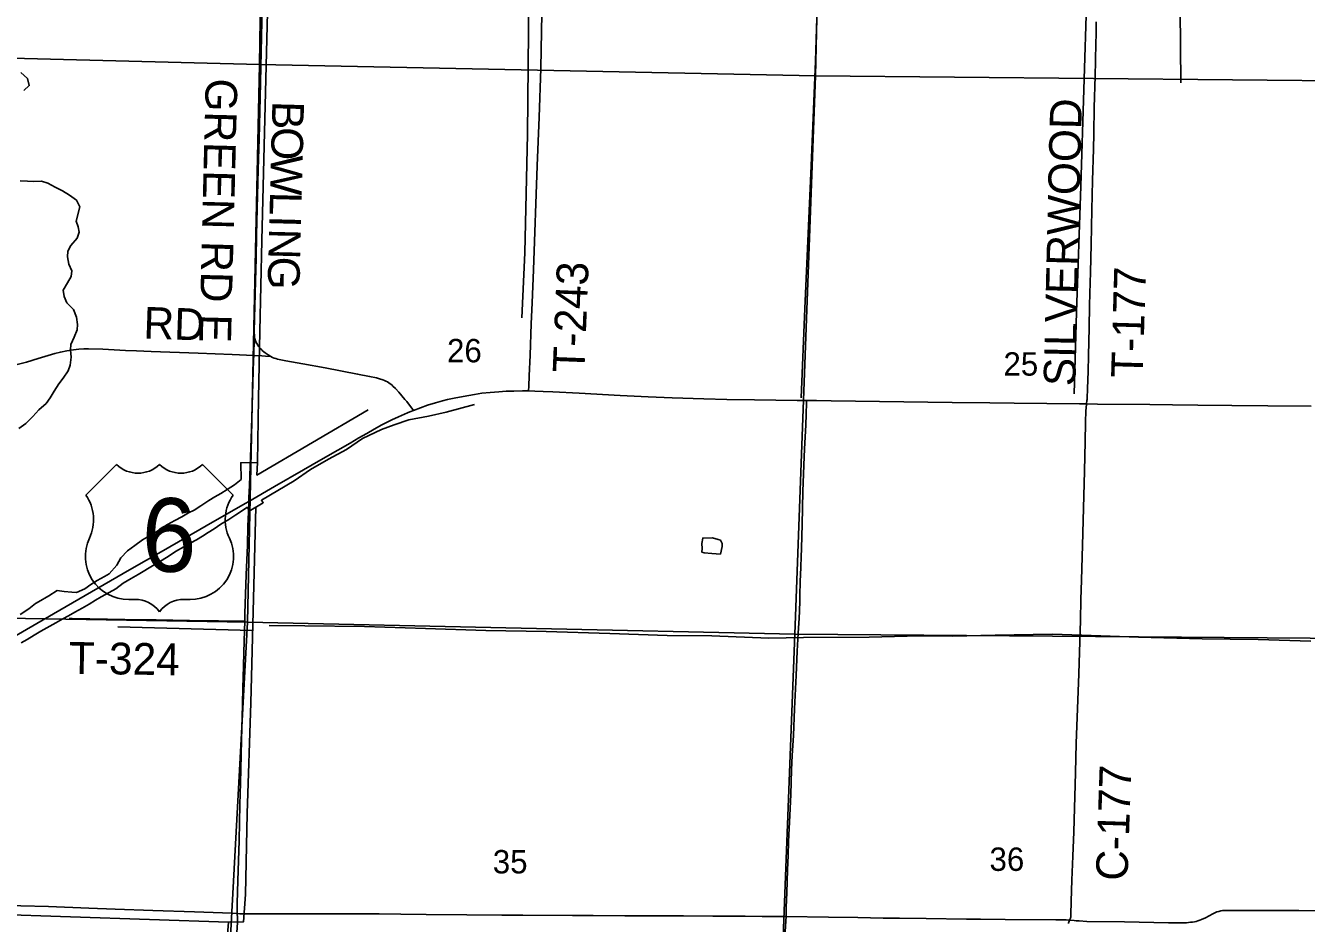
# Model space of a CAD drawing. Extents: x 1443599 to 1910620, y 1028088 to 1361369.
# Drawn here: x 1671995 to 1684107, y 1221513 to 1229998 of the extents above; entities that cross this region are included whole.
import ezdxf

# ---------------------------------------------------------------- set-up
doc = ezdxf.new("R2010")
doc.units = 0
for name, color, linetype in [('GM_X_County_Road', 7, 'Continuous'), ('GM_X_County_Road_Text', 7, 'Continuous'), ('GM_X_Minor_Lake', 7, 'Continuous'), ('GM_X_Minor_River', 7, 'Continuous'), ('GM_X_Section', 7, 'Continuous'), ('GM_X_Section_Text', 7, 'Continuous'), ('GM_X_Township_Road', 7, 'Continuous'), ('GM_X_Township_Road_Text', 7, 'Continuous'), ('GM_X_US_Location', 7, 'Continuous'), ('GM_X_US_Route', 7, 'Continuous'), ('GM_X_US_Shield', 7, 'Continuous')]:
    doc.layers.add(name, color=color, linetype=linetype)

msp = doc.modelspace()

# ---------------------------------------------------------------- linework, layer by layer
at = {"layer": 'GM_X_County_Road'}
for points in [[(1674231, 1230733), (1674232, 1230729), (1674236, 1230710), (1674239, 1230691), (1674239, 1230665), (1674237, 1230510), (1674229, 1230038), (1674214, 1229319), (1674204, 1228928), (1674195, 1228640), (1674179, 1228020), (1674174, 1227796), (1674168, 1227583), (1674162, 1227344), (1674159, 1227236), (1674157, 1227098), (1674159, 1227068), (1674161, 1227054), (1674164, 1227038), (1674167, 1227028)], [(1674167, 1227028), (1674170, 1227019), (1674176, 1227007), (1674182, 1226995), (1674191, 1226979), (1674198, 1226967), (1674207, 1226955), (1674215, 1226946), (1674223, 1226938), (1674231, 1226931), (1674240, 1226922), (1674249, 1226915), (1674259, 1226907), (1674269, 1226899), (1674279, 1226893), (1674289, 1226886), (1674315, 1226871)], [(1674315, 1226871), (1674330, 1226863), (1674346, 1226856), (1674362, 1226851), (1674378, 1226847), (1674408, 1226840), (1674457, 1226830), (1674618, 1226801), (1674828, 1226763), (1675135, 1226705), (1675248, 1226683), (1675312, 1226669), (1675343, 1226661), (1675374, 1226651), (1675389, 1226645), (1675403, 1226638), (1675417, 1226630), (1675431, 1226621), (1675444, 1226612), (1675457, 1226602), (1675469, 1226592), (1675493, 1226569), (1675526, 1226533), (1675582, 1226466)], [(1675582, 1226466), (1675600, 1226445), (1675663, 1226362)], [(1681867, 1221543), (1681875, 1221561), (1681877, 1221566), (1681878, 1221573), (1681879, 1221579), (1681879, 1221594), (1681883, 1221723), (1681889, 1221920), (1681898, 1222149), (1681906, 1222378), (1681922, 1222936), (1681931, 1223215), (1681946, 1223624), (1681954, 1223870), (1681970, 1224378), (1681975, 1224575), (1681980, 1224756), (1681992, 1225198), (1681992, 1225203), (1682007, 1225788), (1682014, 1226067), (1682019, 1226248), (1682022, 1226362), (1682023, 1226384), (1682026, 1226424)], [(1681867, 1221543), (1681910, 1221539), (1681929, 1221538), (1681957, 1221536), (1682031, 1221532), (1682388, 1221526), (1682804, 1221519), (1682916, 1221518), (1682972, 1221519), (1682993, 1221520), (1683012, 1221523), (1683029, 1221525), (1683047, 1221528), (1683063, 1221532), (1683080, 1221537), (1683099, 1221543), (1683116, 1221549), (1683151, 1221566), (1683221, 1221603), (1683241, 1221612), (1683261, 1221621), (1683280, 1221626), (1683297, 1221631), (1683314, 1221633), (1683331, 1221635), (1683370, 1221636), (1683464, 1221636), (1683715, 1221635), (1683810, 1221635), (1683898, 1221634), (1684036, 1221633), (1684511, 1221630)]]:
    msp.add_lwpolyline(points, dxfattribs=at)
at = {"layer": 'GM_X_Minor_Lake'}
msp.add_line((1678567, 1225002), (1678581, 1225076), dxfattribs=at)
msp.add_lwpolyline([(1678581, 1225076), (1678583, 1225104), (1678566, 1225135), (1678544, 1225141), (1678490, 1225158), (1678398, 1225154), (1678391, 1225102), (1678394, 1225056), (1678391, 1225022), (1678411, 1225015), (1678485, 1225008), (1678567, 1225002)], dxfattribs=at)
at = {"layer": 'GM_X_Minor_River'}
for points in [[(1675233, 1226366), (1674183, 1225750), (1674187, 1225870), (1674198, 1226475), (1674209, 1227111), (1674229, 1227969), (1674257, 1229116), (1674282, 1230124), (1674294, 1231260)], [(1676793, 1231240), (1676754, 1230270), (1676741, 1228973), (1676715, 1227852), (1676687, 1227237)], [(1679512, 1231202), (1679464, 1229662), (1679424, 1228672), (1679364, 1227325), (1679330, 1226481)], [(1682068, 1231170), (1682030, 1230298), (1682003, 1229395), (1681975, 1228481), (1681933, 1227289), (1681911, 1226519)], [(1682546, 1231165), (1682531, 1230812), (1682562, 1230777), (1682556, 1230218), (1682558, 1230200), (1682563, 1230184), (1682567, 1230174), (1682575, 1230165), (1682579, 1230161), (1682605, 1230155), (1682635, 1230148), (1682914, 1230147), (1682920, 1229459)], [(1671950, 1229555), (1672013, 1229499), (1672030, 1229431), (1671979, 1229384)], [(1671943, 1228530), (1672012, 1228527), (1672074, 1228525), (1672144, 1228528), (1672204, 1228509), (1672276, 1228472), (1672343, 1228438), (1672409, 1228397), (1672476, 1228350), (1672509, 1228285), (1672472, 1228149), (1672491, 1228097), (1672501, 1228046), (1672484, 1227989), (1672424, 1227921), (1672393, 1227868), (1672392, 1227814), (1672403, 1227745), (1672432, 1227681), (1672427, 1227626), (1672390, 1227567), (1672350, 1227499), (1672359, 1227439), (1672386, 1227378), (1672449, 1227315), (1672476, 1227242), (1672485, 1227172), (1672482, 1227122), (1672455, 1227054), (1672423, 1226985), (1672420, 1226933), (1672427, 1226864), (1672418, 1226790), (1672397, 1226736), (1672351, 1226665), (1672308, 1226612), (1672265, 1226542), (1672228, 1226481), (1672189, 1226427), (1672119, 1226368), (1672062, 1226303), (1671998, 1226238), (1671931, 1226189)], [(1674095, 1225447), (1674108, 1225410), (1674242, 1225488), (1674225, 1225512), (1674535, 1225697), (1674689, 1225803), (1674860, 1225902), (1675030, 1225993), (1675180, 1226095), (1675362, 1226180), (1675479, 1226226), (1675619, 1226271), (1675804, 1226306), (1675971, 1226345), (1676241, 1226416)], [(1674033, 1225708), (1674030, 1225867), (1674187, 1225870)], [(1671944, 1224432), (1672025, 1224487), (1672090, 1224536), (1672117, 1224551), (1672215, 1224608), (1672293, 1224658), (1672361, 1224651), (1672431, 1224644), (1672477, 1224640), (1672554, 1224676), (1672612, 1224715), (1672672, 1224754), (1672740, 1224792), (1672785, 1224818), (1672859, 1224899), (1672897, 1224968), (1672960, 1225033), (1673029, 1225084), (1673102, 1225137), (1673167, 1225176), (1673234, 1225215), (1673285, 1225250), (1673338, 1225283), (1673407, 1225322), (1673471, 1225355), (1673536, 1225392), (1673589, 1225417), (1673652, 1225458), (1673729, 1225509), (1673786, 1225544), (1673841, 1225577), (1673901, 1225614), (1673970, 1225659), (1674033, 1225708)], [(1674171, 1225447), (1674124, 1223596), (1674089, 1222552), (1674075, 1221786), (1674056, 1221528), (1673914, 1221524), (1671668, 1221599), (1670535, 1221635), (1668698, 1221708)], [(1671953, 1224165), (1672010, 1224196), (1672075, 1224237), (1672138, 1224276), (1672280, 1224354), (1672346, 1224391), (1672401, 1224420), (1672462, 1224453), (1672531, 1224492), (1672596, 1224530), (1672657, 1224568), (1672711, 1224599), (1672786, 1224641), (1672847, 1224676), (1672918, 1224729), (1672993, 1224772), (1673058, 1224809), (1673212, 1224903), (1673287, 1224947), (1673354, 1224986), (1673413, 1225029), (1673490, 1225072), (1673559, 1225111), (1673610, 1225138), (1673669, 1225173), (1673722, 1225208), (1673778, 1225243), (1673841, 1225286), (1673916, 1225331), (1673983, 1225374), (1674095, 1225447)], [(1674141, 1224282), (1672867, 1224315)], [(1684149, 1224180), (1683651, 1224195), (1683122, 1224202), (1682518, 1224219), (1681983, 1224237), (1681702, 1224246), (1681164, 1224236), (1680761, 1224227), (1680452, 1224232), (1679972, 1224217), (1679350, 1224216), (1679023, 1224210), (1678483, 1224230), (1678062, 1224235), (1677521, 1224253), (1676919, 1224272), (1676347, 1224282), (1675776, 1224299), (1675200, 1224319), (1674635, 1224325), (1674298, 1224327)], [(1673914, 1221524), (1673870, 1220969), (1673789, 1220044), (1673719, 1219171)]]:
    msp.add_lwpolyline(points, dxfattribs=at)
at = {"layer": 'GM_X_Section'}
for points in [[(1669029, 1235057), (1674285, 1234887), (1674206, 1229632), (1668893, 1229768)], [(1674285, 1234887), (1679589, 1234843), (1679465, 1229524), (1674206, 1229632)], [(1679589, 1234843), (1684813, 1234803), (1684810, 1234353), (1684723, 1229473), (1679465, 1229524)], [(1668893, 1229768), (1674206, 1229632), (1674092, 1224359), (1668747, 1224447)], [(1674206, 1229632), (1679465, 1229524), (1679269, 1224246), (1674092, 1224359)], [(1679465, 1229524), (1684723, 1229473), (1684720, 1229091), (1684549, 1224204), (1679269, 1224246)], [(1674092, 1224359), (1673808, 1219056), (1668555, 1219147), (1668485, 1219152), (1668747, 1224447)], [(1679269, 1224246), (1679065, 1218932), (1673892, 1219051), (1673808, 1219056), (1674092, 1224359)], [(1679269, 1224246), (1684549, 1224204), (1684532, 1223752), (1684399, 1218776), (1679173, 1218927), (1679065, 1218932)]]:
    msp.add_lwpolyline(points, close=True, dxfattribs=at)
at = {"layer": 'GM_X_Township_Road'}
for points in [[(1676750, 1226545), (1676753, 1226590), (1676758, 1226688), (1676765, 1226885), (1676777, 1227181), (1676786, 1227378), (1676799, 1227689), (1676834, 1228674), (1676852, 1229134), (1676868, 1229593), (1676872, 1229774), (1676880, 1230283), (1676887, 1230611), (1676892, 1230841), (1676900, 1231465), (1676904, 1231777), (1676906, 1232141), (1676908, 1232199)], [(1682026, 1226424), (1682031, 1226455), (1682033, 1226466), (1682033, 1226475), (1682036, 1226569), (1682042, 1226729), (1682046, 1226879), (1682052, 1227142), (1682057, 1227353), (1682060, 1227467), (1682065, 1227667), (1682072, 1227930), (1682078, 1228256), (1682085, 1228535), (1682092, 1228830), (1682096, 1228979), (1682101, 1229224), (1682109, 1229520), (1682112, 1229665), (1682117, 1229835), (1682118, 1229910), (1682119, 1229964), (1682120, 1230035)], [(1674152, 1226882), (1674153, 1226945), (1674155, 1226978), (1674159, 1227001), (1674162, 1227015), (1674167, 1227028)], [(1671486, 1226698), (1671652, 1226735), (1671927, 1226799), (1672003, 1226819), (1672113, 1226851), (1672270, 1226898), (1672325, 1226912), (1672386, 1226925), (1672448, 1226935), (1672497, 1226940), (1672546, 1226943), (1672589, 1226944), (1672727, 1226939), (1672940, 1226929), (1673045, 1226925), (1673183, 1226919), (1673626, 1226902), (1673947, 1226890), (1674152, 1226882)], [(1674105, 1225502), (1674107, 1225535), (1674112, 1225653), (1674118, 1225833), (1674124, 1226011), (1674131, 1226188), (1674150, 1226840), (1674152, 1226882)], [(1674152, 1226882), (1674230, 1226876), (1674265, 1226874), (1674315, 1226871)], [(1679186, 1221578), (1679187, 1221590), (1679188, 1221666), (1679192, 1221800), (1679200, 1222020), (1679205, 1222155), (1679210, 1222286), (1679222, 1222532), (1679230, 1222732), (1679239, 1222965), (1679245, 1223099), (1679255, 1223289), (1679266, 1223542), (1679281, 1223857), (1679291, 1224086), (1679302, 1224257), (1679311, 1224397), (1679314, 1224463), (1679316, 1224561), (1679317, 1224601), (1679321, 1224755), (1679323, 1224801), (1679331, 1225060), (1679338, 1225283), (1679346, 1225595), (1679355, 1225844), (1679361, 1225999), (1679373, 1226221), (1679377, 1226326), (1679379, 1226434), (1679379, 1226455)], [(1674067, 1224369), (1674069, 1224443), (1674081, 1224807), (1674092, 1225089), (1674098, 1225266), (1674102, 1225401), (1674103, 1225423), (1674105, 1225486), (1674105, 1225502)], [(1672407, 1224395), (1672435, 1224394), (1672603, 1224391), (1672770, 1224389), (1672934, 1224386), (1673229, 1224381), (1673545, 1224376), (1673819, 1224372), (1673962, 1224370), (1674039, 1224370), (1674067, 1224369)], [(1673996, 1221606), (1673995, 1221641), (1673995, 1221703), (1674002, 1221916), (1674014, 1222297), (1674022, 1222635), (1674028, 1222838), (1674034, 1223107), (1674038, 1223248), (1674046, 1223577), (1674050, 1223747), (1674052, 1223833), (1674062, 1224184), (1674067, 1224369)], [(1671308, 1221703), (1671459, 1221697), (1671682, 1221691), (1671951, 1221680), (1672213, 1221671), (1672594, 1221656), (1672843, 1221648), (1673197, 1221634), (1673591, 1221621), (1673857, 1221613), (1673942, 1221610), (1673996, 1221606)], [(1673802, 1219055), (1673809, 1219168), (1673817, 1219262), (1673829, 1219413), (1673849, 1219635), (1673854, 1219701), (1673862, 1219812), (1673902, 1220316), (1673936, 1220735), (1673959, 1221006), (1673973, 1221160), (1673994, 1221428), (1673998, 1221520), (1673999, 1221552), (1673999, 1221566), (1673996, 1221606)], [(1673996, 1221606), (1674020, 1221604), (1674063, 1221603), (1674122, 1221602), (1674338, 1221603), (1674977, 1221603), (1675337, 1221603), (1675543, 1221600), (1675783, 1221597), (1676167, 1221594), (1676499, 1221591), (1676696, 1221589), (1677167, 1221586), (1677361, 1221587), (1677663, 1221585), (1677798, 1221584), (1678001, 1221584), (1678215, 1221583), (1678495, 1221582), (1678800, 1221580), (1678959, 1221579), (1679149, 1221579), (1679186, 1221578)], [(1679081, 1218944), (1679084, 1219068), (1679092, 1219288), (1679098, 1219435), (1679108, 1219665), (1679127, 1220160), (1679132, 1220351), (1679137, 1220567), (1679144, 1220748), (1679157, 1221013), (1679169, 1221262), (1679178, 1221433), (1679183, 1221538), (1679186, 1221578)], [(1679186, 1221578), (1679586, 1221573), (1679865, 1221567), (1680105, 1221562), (1680259, 1221561), (1680512, 1221559), (1680892, 1221554), (1681024, 1221553), (1681257, 1221550), (1681736, 1221547), (1681835, 1221545), (1681867, 1221543)], [(1681856, 1221513), (1681858, 1221520), (1681860, 1221525), (1681867, 1221543)]]:
    msp.add_lwpolyline(points, dxfattribs=at)
at = {"layer": 'GM_X_US_Route'}
for points in [[(1675629, 1226348), (1675663, 1226362), (1675795, 1226410), (1675872, 1226434), (1675938, 1226452), (1675986, 1226464), (1676047, 1226477), (1676134, 1226493), (1676241, 1226513), (1676308, 1226524), (1676387, 1226532), (1676470, 1226538), (1676538, 1226542), (1676612, 1226544), (1676693, 1226546), (1676750, 1226545), (1676809, 1226544), (1676888, 1226541)], [(1676888, 1226541), (1676981, 1226537), (1677230, 1226523), (1677619, 1226502), (1677882, 1226489), (1678109, 1226480), (1678409, 1226471), (1678625, 1226466), (1678888, 1226461), (1679291, 1226456), (1679379, 1226455), (1679475, 1226455), (1679613, 1226452), (1680756, 1226437), (1681114, 1226433), (1681343, 1226429), (1681961, 1226424), (1682026, 1226424), (1682131, 1226422), (1682627, 1226417), (1682840, 1226415), (1683080, 1226412), (1683402, 1226408), (1683743, 1226405), (1684153, 1226402)], [(1671746, 1224144), (1672318, 1224473), (1672978, 1224853), (1673300, 1225038), (1673704, 1225271), (1674071, 1225482), (1674105, 1225502), (1674348, 1225642), (1674623, 1225800), (1674788, 1225894), (1674948, 1225987), (1675064, 1226053), (1675146, 1226102), (1675221, 1226144), (1675292, 1226184), (1675364, 1226224), (1675403, 1226244), (1675459, 1226273), (1675520, 1226302), (1675606, 1226339), (1675629, 1226348)]]:
    msp.add_lwpolyline(points, dxfattribs=at)
at = {"layer": 'GM_X_US_Shield'}
for p, q in [((1672855, 1225851), (1672565, 1225561)), ((1673957, 1225561), (1673667, 1225851)), ((1672971, 1224575), (1673029, 1224575)), ((1673493, 1224575), (1673551, 1224575))]:
    msp.add_line(p, q, dxfattribs=at)
for centre, radius, start, end in [((1673058, 1226058), 290, 225.573, 314.427), ((1673464, 1226058), 290, 225.573, 314.427), ((1672232, 1225328), 406, 334.5471, 35.0009), ((1674289, 1225328), 406, 144.9991, 205.4529), ((1672966, 1224981), 406, 154.8319, 270.6383), ((1673555, 1224981), 406, 269.3617, 25.1681), ((1673029, 1224285), 290, 36.8699, 90), ((1673493, 1224285), 290, 90, 143.1301)]:
    msp.add_arc(centre, radius, start, end, dxfattribs=at)

# ---------------------------------------------------------------- texts
at = {"layer": 'GM_X_County_Road_Text'}
for s, rotation, p in [('GREEN RD E', 268.5855, (1673699, 1229502)), ('B', 268.5245, (1674329, 1229288)), ('O', 268.5245, (1674323, 1229042)), ('W', 268.5252, (1674316, 1228778)), ('L', 268.5256, (1674307, 1228430)), ('I', 268.5246, (1674301, 1228206)), ('N', 268.5268, (1674298, 1228083)), ('G', 268.6901, (1674291, 1227818)), ('C-177', 88.0725, (1682415, 1221912))]:
    msp.add_text(s, height=300, rotation=rotation, dxfattribs=at).set_placement(p)
at = {"layer": 'GM_X_Section_Text'}
for s, p in [('26', (1675980, 1226816)), ('25', (1681242, 1226690)), ('35', (1676413, 1221985)), ('36', (1681110, 1222009))]:
    msp.add_text(s, height=221, rotation=0, dxfattribs=at).set_placement(p)
at = {"layer": 'GM_X_Township_Road_Text'}
for s, rotation, p in [('SILVERWOOD', 88.6561, (1681921, 1226588)), ('T-243', 87.7531, (1677279, 1226714)), ('T-177', 88.3181, (1682559, 1226667)), ('RD', 358.0636, (1673106, 1227041)), ('T-324', 359.1568, (1672403, 1223873))]:
    msp.add_text(s, height=300, rotation=rotation, dxfattribs=at).set_placement(p)
at = {"layer": 'GM_X_US_Location'}
for s in ['/', '0']:
    msp.add_text(s, height=1, dxfattribs=at).set_placement((1673260, 1225178))
msp.add_text('6', height=1, rotation=0, dxfattribs=at).set_placement((1673160, 1224971))
at = {"layer": 'GM_X_US_Shield'}
msp.add_text('6', height=696, dxfattribs=at).set_placement((1673093, 1224836))

doc.saveas('drawing.dxf')
